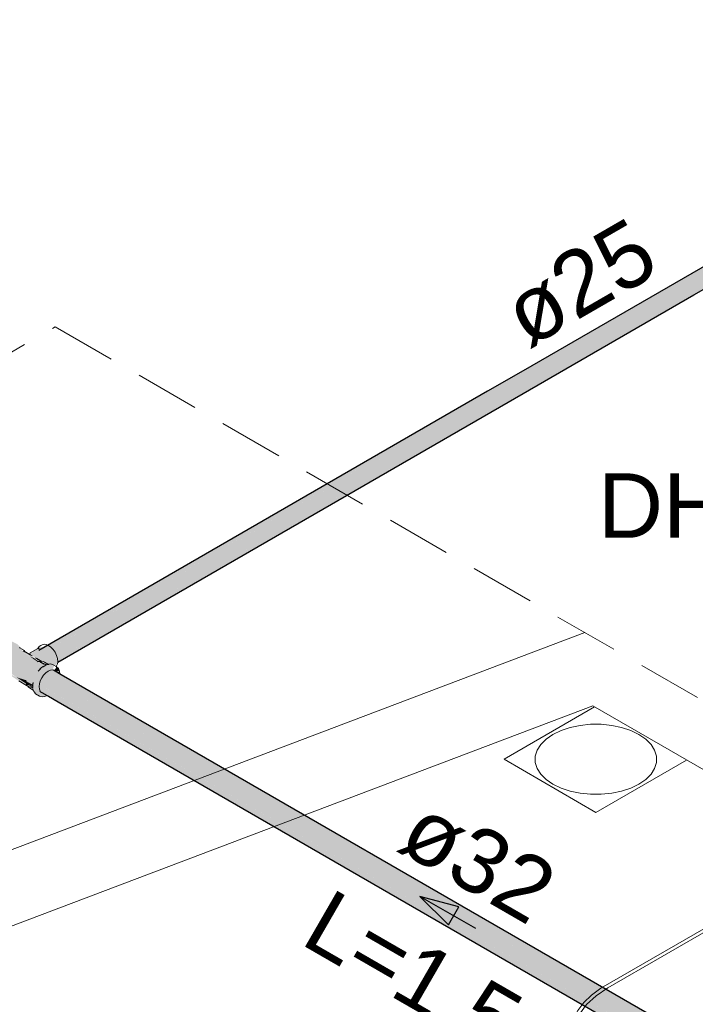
# Model space of a CAD drawing. Header units: millimetres. Extents: x 567 to 934, y -1 to 364.
# Tile 735 of 1056: x 733.24 to 735.33, y 131.84 to 134.89. Entities that reach past the tile are written whole.
import ezdxf

# ---------------------------------------------------------------- set-up
doc = ezdxf.new("R2010")
doc.units = ezdxf.units.MM
doc.header["$MEASUREMENT"] = 0
doc.linetypes.add('JIS_02_2.0', pattern=[0.3, 0.2, -0.1])
doc.linetypes.add('NULL', pattern=[0])
for name, color, linetype, lineweight in [('AF-Condutos', 140, 'Continuous', 25), ('AF-Conexões', 152, 'Continuous', 18), ('AF-Sentido conduto', 140, 'Continuous', 30), ('AF-Textos conduto', 7, 'Continuous', 9), ('DI-Área do detalhe', 10, 'JIS_02_2.0', 0), ('Textos', 7, 'Continuous', 9)]:
    doc.layers.add(name, color=color, linetype=linetype, lineweight=lineweight)
doc.layers.add('ARQ FINA', color=8, linetype='Continuous')
doc.styles.add('Arial', font='arial.ttf')

msp = doc.modelspace()

# ---------------------------------------------------------------- hatches: boundary and pattern name
at = {"layer": 'AF-Condutos', "linetype": 'Continuous'}
for points in [[(736.4586, 134.7649), (736.3897, 134.7229), (736.3903, 134.7216), (736.2706, 134.6512), (736.3904, 134.7225), (736.2687, 134.6523), (736.3897, 134.7229), (736.4586, 134.7649), (735.8057, 134.3879), (734.6999, 133.7481), (733.3043, 132.9384), (734.7609, 133.7766), (734.8009, 133.7954), (733.3366, 132.9467), (733.336, 132.9463), (734.798, 133.7867), (733.3443, 132.9376), (733.3498, 132.9258), (734.798, 133.7585), (733.3534, 132.915), (734.798, 133.7561), (733.3534, 132.915), (734.798, 133.7527), (733.3534, 132.9149), (733.3303, 132.9016), (734.798, 133.7464), (733.3545, 132.9064), (734.798, 133.7423), (733.3545, 132.9063), (734.798, 133.7386), (733.3544, 132.9024), (734.798, 133.7377), (733.3544, 132.9024), (735.9466, 134.399), (736.044, 134.4567), (735.9672, 134.4129), (736.0411, 134.4569), (735.9711, 134.4135), (736.0596, 134.4643), (736.2198, 134.5641), (736.2684, 134.5931), (736.3157, 134.6252), (736.2666, 134.5968), (736.3106, 134.6281), (736.3097, 134.6287), (736.2662, 134.5974), (736.3157, 134.6252), (736.2681, 134.5937), (736.1289, 134.5081), (736.2198, 134.5606), (736.1609, 134.5254), (736.0968, 134.4857), (737.8596, 135.5035), (738.4227, 135.8287), (738.7416, 136.0127), (738.7461, 136.0191), (738.4195, 135.8306), (738.5408, 135.901), (738.7408, 136.0161), (738.747, 136.0289), (738.5346, 135.9045), (738.419, 135.8308), (738.4122, 135.8348), (738.747, 136.0289), (738.5327, 135.9057), (738.4115, 135.8352), (738.4108, 135.8356), (738.747, 136.0289), (738.7382, 136.0516), (738.5086, 135.9196), (738.5091, 135.9193), (738.3874, 135.8491), (738.3867, 135.8495), (738.7382, 136.0516), (738.73, 136.0606), (738.3782, 135.8544), (738.4979, 135.9257), (738.73, 136.0606), (738.3755, 135.8559), (738.4968, 135.9264), (738.6975, 136.0419), (738.6965, 136.0515), (738.721, 136.0658), (738.7128, 136.0663)], [(735.8057, 134.3879), (733.296, 132.939), (734.6999, 133.7481)], [(734.8009, 133.7954), (734.7609, 133.7766), (733.3133, 132.9332)], [(733.3369, 132.9468), (733.3443, 132.9376), (734.798, 133.7867)], [(733.3296, 132.953), (733.3359, 132.9464), (734.7609, 133.7766)], [(734.798, 133.7585), (733.3501, 132.926), (733.3534, 132.915)], [(734.798, 133.7561), (733.3546, 132.9157), (733.3534, 132.915)], [(734.798, 133.7527), (733.3546, 132.9157), (733.3534, 132.9149)], [(733.3246, 132.9554), (733.3286, 132.9526), (734.6999, 133.7481)], [(734.798, 133.7464), (733.3536, 132.915), (733.3545, 132.9064)], [(734.798, 133.7423), (733.3558, 132.9071), (733.3545, 132.9063)], [(733.3549, 132.9028), (734.798, 133.7386), (733.3549, 132.9065)], [(733.3382, 132.8785), (733.3242, 132.8747), (733.3035, 132.8826), (735.7856, 131.4328), (733.2926, 132.8721), (735.777, 131.419), (733.284, 132.8583), (735.7723, 131.4041), (733.2793, 132.8434), (735.7723, 131.3908), (733.2793, 132.8301), (735.777, 131.3814), (735.7856, 131.3774), (735.7965, 131.3796), (735.808, 131.3876), (735.818, 131.4), (735.8247, 131.4147), (735.8271, 131.4291), (735.8247, 131.4407), (735.818, 131.4476), (733.3653, 132.8636)], [(733.3101, 132.862), (735.7856, 131.4328), (733.321, 132.8724)], [(733.2952, 132.8343), (735.7723, 131.4041), (733.3018, 132.8479)], [(733.3101, 132.8619), (733.3009, 132.8485), (735.777, 131.419)], [(733.2975, 132.8196), (735.7723, 131.3908), (733.2973, 132.833)], [(733.2984, 132.8124), (735.777, 131.3814), (733.2975, 132.8196)]]:
    msp.add_hatch(color=151, dxfattribs=at).paths.add_polyline_path(points)
at = {"layer": 'AF-Conexões', "linetype": 'Continuous'}
for points in [[(733.2289, 132.9585), (733.2086, 132.9684), (733.1914, 132.964), (733.1713, 132.9469), (733.1577, 132.9233), (733.1527, 132.8989), (733.1577, 132.8803), (733.1718, 132.8703), (733.1838, 132.8712), (733.2006, 132.8607), (733.2011, 132.8655), (733.2335, 132.8445), (733.2576, 132.8327), (733.2571, 132.8355), (733.2294, 132.8491), (733.1984, 132.8694), (733.1978, 132.8651), (733.1737, 132.881), (733.171, 132.8778), (733.1926, 132.8702), (733.1975, 132.875), (733.2268, 132.8556), (733.2554, 132.8466), (733.2767, 132.8323), (733.2854, 132.8047), (733.3057, 132.7948), (733.322, 132.7988), (733.2976, 132.819), (733.3004, 132.8449), (733.3172, 132.8695), (733.3382, 132.8785), (733.343, 132.8908), (733.3326, 132.8968), (733.3155, 132.892), (733.2926, 132.9032), (733.2671, 132.9214), (733.2364, 132.9377), (733.3012, 132.9053), (733.2433, 132.9388), (733.2466, 132.9404)], [(733.2967, 132.947), (733.2665, 132.9276), (733.2979, 132.9084), (733.3461, 132.8909), (733.3544, 132.9024), (733.3463, 132.933), (733.3261, 132.9544)], [(733.2671, 132.9214), (733.2912, 132.9037), (733.2971, 132.904)], [(733.2825, 132.9125), (733.3013, 132.9051), (733.2671, 132.9214)], [(733.3025, 132.9055), (733.2942, 132.9042), (733.3154, 132.892)], [(733.3203, 132.8948), (733.3035, 132.9034), (733.3148, 132.894)], [(733.2268, 132.8556), (733.1984, 132.8694), (733.2294, 132.8491), (733.2573, 132.8354)], [(733.3488, 132.8732), (733.3566, 132.8829), (733.3507, 132.8884), (733.344, 132.8767)], [(733.3603, 132.8747), (733.3566, 132.8829), (733.3492, 132.8737)], [(733.3603, 132.8747), (733.3547, 132.8697), (733.3614, 132.8659)], [(733.2563, 132.836), (733.2552, 132.8466), (733.2268, 132.8556)], [(733.2556, 132.8445), (733.2767, 132.8272), (733.2767, 132.8323)], [(733.2578, 132.8326), (733.2768, 132.8266), (733.2558, 132.8443)], [(733.2604, 132.8286), (733.2778, 132.8208), (733.2768, 132.8266)]]:
    msp.add_hatch(color=161, dxfattribs=at).paths.add_polyline_path(points)

# ---------------------------------------------------------------- linework, layer by layer
at = {"layer": 'AF-Condutos'}
for p, q in [((735.8057, 134.3879), (734.798, 133.8061)), ((735.3271, 134.0414), (735.7393, 134.2793)), ((734.798, 133.7359), (735.3271, 134.0414)), ((734.798, 133.8061), (734.6875, 133.7423)), ((734.6875, 133.7423), (733.296, 132.939)), ((733.3544, 132.9024), (734.798, 133.7359)), ((733.3653, 132.8636), (733.3411, 132.8776)), ((735.818, 131.4476), (733.3653, 132.8636)), ((733.2984, 132.8124), (733.3014, 132.8106)), ((733.3014, 132.8106), (733.3052, 132.8085)), ((733.3052, 132.8085), (733.322, 132.7988)), ((733.322, 132.7988), (733.3255, 132.7967)), ((733.3255, 132.7967), (733.3555, 132.7794)), ((733.3555, 132.7794), (735.777, 131.3814))]:
    msp.add_line(p, q, dxfattribs=at)
at = {"layer": 'AF-Conexões'}
for p, q in [((733.2372, 132.9466), (733.2356, 132.9475)), ((733.251, 132.9387), (733.2372, 132.9466)), ((733.2474, 132.9371), (733.2523, 132.9345)), ((733.2523, 132.9345), (733.2474, 132.9371)), ((733.2539, 132.9346), (733.251, 132.9387)), ((733.2544, 132.9339), (733.2516, 132.9355)), ((733.255, 132.9331), (733.2523, 132.9345)), ((733.2544, 132.9339), (733.2539, 132.9346)), ((733.2662, 132.9271), (733.2544, 132.9339)), ((733.2661, 132.927), (733.255, 132.9331)), ((733.2688, 132.9309), (733.2665, 132.9276)), ((733.269, 132.9281), (733.2673, 132.9264)), ((733.2674, 132.9263), (733.269, 132.9281)), ((733.2926, 132.9446), (733.2688, 132.9309)), ((733.2948, 132.9477), (733.2926, 132.9446)), ((733.2967, 132.947), (733.2926, 132.9446)), ((733.2944, 132.9437), (733.2967, 132.947)), ((733.2973, 132.9512), (733.2948, 132.9477)), ((733.3015, 132.9537), (733.2973, 132.9512)), ((733.3059, 132.9564), (733.3015, 132.9537)), ((733.3118, 132.9582), (733.3059, 132.9564)), ((733.3187, 132.9575), (733.3118, 132.9582)), ((733.3242, 132.9552), (733.3187, 132.9575)), ((733.3261, 132.9544), (733.3242, 132.9552)), ((733.3335, 132.949), (733.3261, 132.9544)), ((733.3404, 132.9417), (733.3335, 132.949)), ((733.3463, 132.933), (733.3404, 132.9417)), ((733.3508, 132.9236), (733.3463, 132.933)), ((733.2673, 132.9264), (733.2661, 132.927)), ((733.2665, 132.9276), (733.2662, 132.9271)), ((733.2673, 132.9264), (733.2662, 132.9271)), ((733.2674, 132.9263), (733.2673, 132.9264)), ((733.2674, 132.9263), (733.2673, 132.9264)), ((733.2687, 132.9256), (733.2674, 132.9263)), ((733.2687, 132.9256), (733.2674, 132.9263)), ((733.268, 132.9253), (733.2708, 132.9244)), ((733.2689, 132.9255), (733.2687, 132.9256)), ((733.2712, 132.9243), (733.2689, 132.9255)), ((733.2708, 132.9244), (733.2746, 132.9224)), ((733.2746, 132.9224), (733.2712, 132.9243)), ((733.29, 132.9133), (733.2853, 132.9162)), ((733.2853, 132.9162), (733.2916, 132.9124)), ((733.2928, 132.9116), (733.29, 132.9133)), ((733.2952, 132.9103), (733.2916, 132.9124)), ((733.2916, 132.9124), (733.2961, 132.9095)), ((733.2916, 132.9124), (733.2928, 132.9116)), ((733.2942, 132.9042), (733.292, 132.9032)), ((733.292, 132.9032), (733.2971, 132.904)), ((733.2964, 132.9093), (733.2928, 132.9116)), ((733.2996, 132.905), (733.2942, 132.9042)), ((733.3033, 132.9056), (733.2952, 132.9103)), ((733.2961, 132.9095), (733.3025, 132.9055)), ((733.3025, 132.9055), (733.2964, 132.9093)), ((733.3009, 132.9053), (733.2996, 132.905)), ((733.3012, 132.9053), (733.3009, 132.9053)), ((733.3025, 132.9055), (733.3012, 132.9053)), ((733.3033, 132.9056), (733.3025, 132.9055)), ((733.3025, 132.9055), (733.3025, 132.9055)), ((733.305, 132.9059), (733.3033, 132.9056)), ((733.3093, 132.9042), (733.305, 132.9059)), ((733.3137, 132.9025), (733.3093, 132.9042)), ((733.3255, 132.8957), (733.3137, 132.9025)), ((733.3537, 132.914), (733.3508, 132.9236)), ((733.3547, 132.9049), (733.3537, 132.914)), ((733.3537, 132.8969), (733.3544, 132.9024)), ((733.3544, 132.9024), (733.3547, 132.9049)), ((733.2932, 132.8747), (733.3039, 132.8854)), ((733.2986, 132.8801), (733.2932, 132.8747)), ((733.3039, 132.8854), (733.2986, 132.8801)), ((733.3039, 132.8854), (733.3096, 132.8887)), ((733.3075, 132.8874), (733.3039, 132.8854)), ((733.3091, 132.8883), (733.3075, 132.8874)), ((733.314, 132.8911), (733.3091, 132.8883)), ((733.3096, 132.8887), (733.3154, 132.892)), ((733.3105, 132.8625), (733.3172, 132.8695)), ((733.3155, 132.892), (733.314, 132.8911)), ((733.3154, 132.892), (733.3155, 132.892)), ((733.3204, 132.8949), (733.3155, 132.892)), ((733.3172, 132.8695), (733.3244, 132.8748)), ((733.3223, 132.8952), (733.3204, 132.8949)), ((733.3255, 132.8957), (733.3223, 132.8952)), ((733.3244, 132.8748), (733.3315, 132.8778)), ((733.3265, 132.8958), (733.3255, 132.8957)), ((733.3326, 132.8968), (733.3265, 132.8958)), ((733.3315, 132.8778), (733.3382, 132.8785)), ((733.3375, 132.8948), (733.3326, 132.8968)), ((733.3398, 132.894), (733.3375, 132.8948)), ((733.3382, 132.8785), (733.3411, 132.8776)), ((733.3425, 132.8929), (733.3398, 132.894)), ((733.3411, 132.8776), (733.344, 132.8767)), ((733.3493, 132.8892), (733.3425, 132.8929)), ((733.3493, 132.8892), (733.3501, 132.8899)), ((733.35, 132.8888), (733.3493, 132.8892)), ((733.3507, 132.8884), (733.35, 132.8888)), ((733.3501, 132.8899), (733.3508, 132.8906)), ((733.3566, 132.8829), (733.3507, 132.8884)), ((733.3508, 132.8906), (733.3537, 132.8969)), ((733.3603, 132.8747), (733.3566, 132.8829)), ((733.3614, 132.8659), (733.3603, 132.8747)), ((733.2335, 132.8445), (733.258, 132.8304)), ((733.2554, 132.8466), (733.2556, 132.8445)), ((733.2556, 132.8445), (733.2564, 132.8399)), ((733.2564, 132.8399), (733.2566, 132.8386)), ((733.2566, 132.8386), (733.2571, 132.8357)), ((733.2767, 132.8323), (733.2777, 132.8394)), ((733.2775, 132.8378), (733.2767, 132.8323)), ((733.2777, 132.8394), (733.2775, 132.8378)), ((733.2976, 132.8356), (733.3004, 132.8449)), ((733.3004, 132.8449), (733.3048, 132.8541)), ((733.3048, 132.8541), (733.3105, 132.8625)), ((733.2571, 132.8357), (733.2576, 132.8326)), ((733.2576, 132.8326), (733.26, 132.8292)), ((733.258, 132.8304), (733.26, 132.8292)), ((733.26, 132.8292), (733.2604, 132.8286)), ((733.2604, 132.8286), (733.2633, 132.8245)), ((733.2633, 132.8245), (733.2787, 132.8156)), ((733.2767, 132.8323), (733.2767, 132.8273)), ((733.2767, 132.8273), (733.2776, 132.822)), ((733.2776, 132.822), (733.2787, 132.8156)), ((733.2787, 132.8156), (733.279, 132.8139)), ((733.279, 132.8139), (733.2822, 132.8093)), ((733.2822, 132.8093), (733.2854, 132.8047)), ((733.2966, 132.8268), (733.2976, 132.8356)), ((733.2976, 132.819), (733.2966, 132.8268)), ((733.3004, 132.8129), (733.2976, 132.819)), ((733.2854, 132.8047), (733.298, 132.7972)), ((733.298, 132.7972), (733.3057, 132.7948)), ((733.3057, 132.7948), (733.3147, 132.7957)), ((733.3147, 132.7957), (733.322, 132.7988))]:
    msp.add_line(p, q, dxfattribs=at)
at = {"layer": 'AF-Sentido conduto'}
for p, q in [((734.4776, 132.1762), (734.566, 132.0878)), ((734.5984, 132.1439), (734.4776, 132.1762)), ((734.566, 132.0878), (734.5984, 132.1439))]:
    msp.add_line(p, q, dxfattribs=at)
msp.add_lwpolyline([(734.6508, 132.0762), (734.4776, 132.1762)], dxfattribs=at)
at = {"layer": 'ARQ FINA', "lineweight": 5}
for p, q in [((734.9888, 132.9944), (727.4487, 130.1376)), ((734.9888, 132.9944), (727.5708, 130.1839)), ((731.8133, 131.5545), (735.0134, 132.7669)), ((734.7383, 132.6012), (735.0193, 132.7635)), ((735.0193, 132.7635), (734.7383, 132.6012)), ((734.7383, 132.6012), (735.0193, 132.7635)), ((735.0134, 132.7669), (737.2056, 131.5012)), ((735.0232, 132.4367), (734.7383, 132.6012)), ((734.7383, 132.6012), (735.0232, 132.4367)), ((735.0232, 132.4367), (734.7383, 132.6012)), ((735.3043, 132.599), (735.0232, 132.4367)), ((735.0232, 132.4367), (735.3043, 132.599)), ((735.3043, 132.599), (735.0232, 132.4367)), ((735.4788, 132.1457), (735.0385, 131.8915)), ((735.06, 131.8925), (735.3972, 132.0871))]:
    msp.add_line(p, q, dxfattribs=at)
for points in [[(735.1566, 132.5242), (735.1777, 132.5388), (735.1942, 132.5552), (735.2054, 132.573), (735.2111, 132.5917), (735.2111, 132.6107), (735.2054, 132.6294), (735.1942, 132.6473), (735.1777, 132.6637), (735.1566, 132.6782), (735.1314, 132.6904), (735.1029, 132.6999), (735.0721, 132.7064), (735.0397, 132.7097), (735.0068, 132.7097), (734.9744, 132.7064), (734.9435, 132.6999), (734.9151, 132.6904), (734.8899, 132.6782)], [(734.8899, 132.6782), (734.8687, 132.6637), (734.8523, 132.6473), (734.8411, 132.6294), (734.8353, 132.6107), (734.8353, 132.5917), (734.8411, 132.573), (734.8523, 132.5552), (734.8687, 132.5388), (734.8899, 132.5242), (734.9151, 132.512), (734.9435, 132.5025), (734.9744, 132.496), (735.0068, 132.4928), (735.0397, 132.4928), (735.0721, 132.496), (735.1029, 132.5025), (735.1314, 132.512), (735.1566, 132.5242)], [(735.0385, 131.8915), (735.0098, 131.8702), (734.9858, 131.8471), (734.9668, 131.8224), (734.9531, 131.7965), (734.945, 131.7699), (734.9425, 131.743), (734.9457, 131.716), (734.9546, 131.6895), (734.969, 131.6638)], [(735.06, 131.8925), (735.0238, 131.8681), (734.9943, 131.8409), (734.9723, 131.8114), (734.9582, 131.7804), (734.9524, 131.7484), (734.955, 131.7164), (734.9659, 131.6849), (734.985, 131.6547), (735.0116, 131.6266)]]:
    msp.add_lwpolyline(points, dxfattribs=at)
at = {"layer": 'DI-Área do detalhe'}
msp.add_lwpolyline([(727.1027, 130.3374), (733.3468, 133.9424), (741.4719, 129.2514), (735.2278, 125.6464), (727.1027, 130.3374)], dxfattribs=at)

# ---------------------------------------------------------------- texts
at = {"layer": 'AF-Textos conduto', "linetype": 'NULL', "char_height": 0.2, "attachment_point": 8, "line_spacing_factor": 0.6, "style": 'Arial'}
for s, insert, width, rotation in [('ø25', (735.0238, 133.99), 0.962805, 30.0001), ('ø32', (734.6063, 132.199), 0.962805, 329.9999), ('L=1.5', (734.4062, 131.8525), 1.413415, 329.9999)]:
    msp.add_mtext(s, dxfattribs=dict(at, insert=insert, width=width, rotation=rotation))
at = {"layer": 'Textos', "linetype": 'NULL', "insert": (735.4332, 133.288), "char_height": 0.2, "width": 0.807317, "attachment_point": 9, "line_spacing_factor": 0.6, "style": 'Arial'}
msp.add_mtext('DH', dxfattribs=at)

doc.saveas('drawing.dxf')
